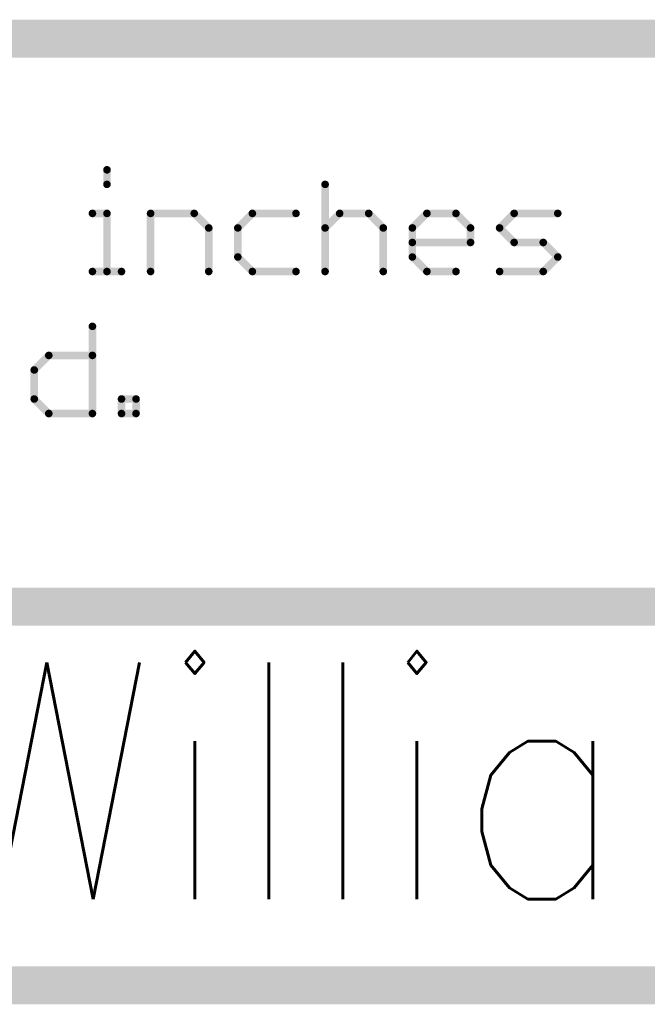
# Model space of a CAD drawing. Header units: millimetres. Extents: x -1.5 to 11.1, y -3 to 5.
# Tile 305 of 323: x 5.419 to 5.75, y -3.01 to -2.49. Entities that reach past the tile are written whole.
import ezdxf

# ---------------------------------------------------------------- set-up
doc = ezdxf.new("R2010")
doc.units = ezdxf.units.MM
doc.header["$MEASUREMENT"] = 0
doc.layers.add('Document', color=7, linetype='Continuous', true_color=0x7f7f00)
doc.styles.add('textstyle19', font='standard')

# ---------------------------------------------------------------- blocks, each defined once
blk = doc.blocks.new('PCB_F___30T_20G_16D_4003_1')
at = {"layer": 'Document'}
for points in [[(4.6, -2.5, 0.02, 0.02, 0), (6.4, -2.5, 0.02, 0.02, 0)], [(5.464667, -2.576961, 0.004, 0.004, 0), (5.464667, -2.569288, 0.004, 0.004, 0)], [(5.463667, -2.569288, 0.002, 0.002, -1), (5.465667, -2.569288, 0.002, 0.002, 0)], [(5.465667, -2.576961, 0.002, 0.002, -1), (5.463667, -2.576961, 0.002, 0.002, 0)], [(5.579765, -2.623, 0.004, 0.004, 0), (5.579765, -2.576961, 0.004, 0.004, 0)], [(5.578765, -2.576961, 0.002, 0.002, -1), (5.580765, -2.576961, 0.002, 0.002, 0)], [(5.456994, -2.592307, 0.004, 0.004, 0), (5.464667, -2.592307, 0.004, 0.004, 0)], [(5.456994, -2.593307, 0.002, 0.002, -1), (5.456994, -2.591307, 0.002, 0.002, 0)], [(5.464667, -2.623, 0.004, 0.004, 0), (5.464667, -2.592307, 0.004, 0.004, 0)], [(5.463667, -2.592307, 0.002, 0.002, -1), (5.465667, -2.592307, 0.002, 0.002, 0)], [(5.464667, -2.591307, 0.002, 0.002, -1), (5.464667, -2.593307, 0.002, 0.002, 0)], [(5.487687, -2.592307, 0.004, 0.004, 0), (5.510706, -2.592307, 0.004, 0.004, 0)], [(5.487687, -2.623, 0.004, 0.004, 0), (5.487687, -2.592307, 0.004, 0.004, 0)], [(5.486687, -2.592307, 0.002, 0.002, -1), (5.488687, -2.592307, 0.002, 0.002, 0)], [(5.487687, -2.593307, 0.002, 0.002, -1), (5.487687, -2.591307, 0.002, 0.002, 0)], [(5.510706, -2.592307, 0.004, 0.004, 0), (5.518379, -2.59998, 0.004, 0.004, 0)], [(5.509999, -2.593014, 0.002, 0.002, -1), (5.511413, -2.5916, 0.002, 0.002, 0)], [(5.510706, -2.591307, 0.002, 0.002, -1), (5.510706, -2.593307, 0.002, 0.002, 0)], [(5.533726, -2.59998, 0.004, 0.004, 0), (5.541399, -2.592307, 0.004, 0.004, 0)], [(5.541399, -2.592307, 0.004, 0.004, 0), (5.564419, -2.592307, 0.004, 0.004, 0)], [(5.541399, -2.593307, 0.002, 0.002, -1), (5.541399, -2.591307, 0.002, 0.002, 0)], [(5.540692, -2.5916, 0.002, 0.002, -1), (5.542106, -2.593014, 0.002, 0.002, 0)], [(5.564419, -2.591307, 0.002, 0.002, -1), (5.564419, -2.593307, 0.002, 0.002, 0)], [(5.579765, -2.59998, 0.004, 0.004, 0), (5.587438, -2.592307, 0.004, 0.004, 0)], [(5.587438, -2.592307, 0.004, 0.004, 0), (5.602785, -2.592307, 0.004, 0.004, 0)], [(5.587438, -2.593307, 0.002, 0.002, -1), (5.587438, -2.591307, 0.002, 0.002, 0)], [(5.586731, -2.5916, 0.002, 0.002, -1), (5.588145, -2.593014, 0.002, 0.002, 0)], [(5.602785, -2.592307, 0.004, 0.004, 0), (5.610458, -2.59998, 0.004, 0.004, 0)], [(5.602078, -2.593014, 0.002, 0.002, -1), (5.603492, -2.5916, 0.002, 0.002, 0)], [(5.602785, -2.591307, 0.002, 0.002, -1), (5.602785, -2.593307, 0.002, 0.002, 0)], [(5.625804, -2.59998, 0.004, 0.004, 0), (5.633477, -2.592307, 0.004, 0.004, 0)], [(5.633477, -2.592307, 0.004, 0.004, 0), (5.648824, -2.592307, 0.004, 0.004, 0)], [(5.633477, -2.593307, 0.002, 0.002, -1), (5.633477, -2.591307, 0.002, 0.002, 0)], [(5.63277, -2.5916, 0.002, 0.002, -1), (5.634185, -2.593014, 0.002, 0.002, 0)], [(5.648824, -2.592307, 0.004, 0.004, 0), (5.656497, -2.59998, 0.004, 0.004, 0)], [(5.648117, -2.593014, 0.002, 0.002, -1), (5.649531, -2.5916, 0.002, 0.002, 0)], [(5.648824, -2.591307, 0.002, 0.002, -1), (5.648824, -2.593307, 0.002, 0.002, 0)], [(5.671844, -2.59998, 0.004, 0.004, 0), (5.679517, -2.592307, 0.004, 0.004, 0)], [(5.679517, -2.592307, 0.004, 0.004, 0), (5.702536, -2.592307, 0.004, 0.004, 0)], [(5.679517, -2.593307, 0.002, 0.002, -1), (5.679517, -2.591307, 0.002, 0.002, 0)], [(5.67881, -2.5916, 0.002, 0.002, -1), (5.680224, -2.593014, 0.002, 0.002, 0)], [(5.702536, -2.591307, 0.002, 0.002, -1), (5.702536, -2.593307, 0.002, 0.002, 0)], [(5.518379, -2.623, 0.004, 0.004, 0), (5.518379, -2.59998, 0.004, 0.004, 0)], [(5.517379, -2.59998, 0.002, 0.002, -1), (5.519379, -2.59998, 0.002, 0.002, 0)], [(5.519087, -2.599273, 0.002, 0.002, -1), (5.517672, -2.600688, 0.002, 0.002, 0)], [(5.533726, -2.615327, 0.004, 0.004, 0), (5.533726, -2.59998, 0.004, 0.004, 0)], [(5.532726, -2.59998, 0.002, 0.002, -1), (5.534726, -2.59998, 0.002, 0.002, 0)], [(5.534433, -2.600688, 0.002, 0.002, -1), (5.533019, -2.599273, 0.002, 0.002, 0)], [(5.580472, -2.600688, 0.002, 0.002, -1), (5.579058, -2.599273, 0.002, 0.002, 0)], [(5.610458, -2.623, 0.004, 0.004, 0), (5.610458, -2.59998, 0.004, 0.004, 0)], [(5.609458, -2.59998, 0.002, 0.002, -1), (5.611458, -2.59998, 0.002, 0.002, 0)], [(5.611165, -2.599273, 0.002, 0.002, -1), (5.609751, -2.600688, 0.002, 0.002, 0)], [(5.625804, -2.615327, 0.004, 0.004, 0), (5.625804, -2.59998, 0.004, 0.004, 0)], [(5.624804, -2.59998, 0.002, 0.002, -1), (5.626804, -2.59998, 0.002, 0.002, 0)], [(5.626511, -2.600688, 0.002, 0.002, -1), (5.625097, -2.599273, 0.002, 0.002, 0)], [(5.656497, -2.607654, 0.004, 0.004, 0), (5.656497, -2.59998, 0.004, 0.004, 0)], [(5.655497, -2.59998, 0.002, 0.002, -1), (5.657497, -2.59998, 0.002, 0.002, 0)], [(5.657204, -2.599273, 0.002, 0.002, -1), (5.65579, -2.600688, 0.002, 0.002, 0)], [(5.671844, -2.59998, 0.004, 0.004, 0), (5.679517, -2.607654, 0.004, 0.004, 0)], [(5.671137, -2.600688, 0.002, 0.002, -1), (5.672551, -2.599273, 0.002, 0.002, 0)], [(5.672551, -2.600688, 0.002, 0.002, -1), (5.671137, -2.599273, 0.002, 0.002, 0)], [(5.625804, -2.607654, 0.004, 0.004, 0), (5.656497, -2.607654, 0.004, 0.004, 0)], [(5.625804, -2.608654, 0.002, 0.002, -1), (5.625804, -2.606654, 0.002, 0.002, 0)], [(5.657497, -2.607654, 0.002, 0.002, -1), (5.655497, -2.607654, 0.002, 0.002, 0)], [(5.656497, -2.606654, 0.002, 0.002, -1), (5.656497, -2.608654, 0.002, 0.002, 0)], [(5.679517, -2.607654, 0.004, 0.004, 0), (5.694863, -2.607654, 0.004, 0.004, 0)], [(5.679517, -2.608654, 0.002, 0.002, -1), (5.679517, -2.606654, 0.002, 0.002, 0)], [(5.680224, -2.606947, 0.002, 0.002, -1), (5.67881, -2.608361, 0.002, 0.002, 0)], [(5.694863, -2.607654, 0.004, 0.004, 0), (5.702536, -2.615327, 0.004, 0.004, 0)], [(5.694156, -2.608361, 0.002, 0.002, -1), (5.69557, -2.606947, 0.002, 0.002, 0)], [(5.694863, -2.606654, 0.002, 0.002, -1), (5.694863, -2.608654, 0.002, 0.002, 0)], [(5.533726, -2.615327, 0.004, 0.004, 0), (5.541399, -2.623, 0.004, 0.004, 0)], [(5.533019, -2.616034, 0.002, 0.002, -1), (5.534433, -2.61462, 0.002, 0.002, 0)], [(5.534726, -2.615327, 0.002, 0.002, -1), (5.532726, -2.615327, 0.002, 0.002, 0)], [(5.625804, -2.615327, 0.004, 0.004, 0), (5.633477, -2.623, 0.004, 0.004, 0)], [(5.625097, -2.616034, 0.002, 0.002, -1), (5.626511, -2.61462, 0.002, 0.002, 0)], [(5.626804, -2.615327, 0.002, 0.002, -1), (5.624804, -2.615327, 0.002, 0.002, 0)], [(5.694863, -2.623, 0.004, 0.004, 0), (5.702536, -2.615327, 0.004, 0.004, 0)], [(5.701829, -2.61462, 0.002, 0.002, -1), (5.703244, -2.616034, 0.002, 0.002, 0)], [(5.703244, -2.61462, 0.002, 0.002, -1), (5.701829, -2.616034, 0.002, 0.002, 0)], [(5.456994, -2.623, 0.004, 0.004, 0), (5.47234, -2.623, 0.004, 0.004, 0)], [(5.456994, -2.624, 0.002, 0.002, -1), (5.456994, -2.622, 0.002, 0.002, 0)], [(5.465667, -2.623, 0.002, 0.002, -1), (5.463667, -2.623, 0.002, 0.002, 0)], [(5.47234, -2.622, 0.002, 0.002, -1), (5.47234, -2.624, 0.002, 0.002, 0)], [(5.488687, -2.623, 0.002, 0.002, -1), (5.486687, -2.623, 0.002, 0.002, 0)], [(5.519379, -2.623, 0.002, 0.002, -1), (5.517379, -2.623, 0.002, 0.002, 0)], [(5.541399, -2.623, 0.004, 0.004, 0), (5.564419, -2.623, 0.004, 0.004, 0)], [(5.541399, -2.624, 0.002, 0.002, -1), (5.541399, -2.622, 0.002, 0.002, 0)], [(5.542106, -2.622293, 0.002, 0.002, -1), (5.540692, -2.623707, 0.002, 0.002, 0)], [(5.564419, -2.622, 0.002, 0.002, -1), (5.564419, -2.624, 0.002, 0.002, 0)], [(5.580765, -2.623, 0.002, 0.002, -1), (5.578765, -2.623, 0.002, 0.002, 0)], [(5.611458, -2.623, 0.002, 0.002, -1), (5.609458, -2.623, 0.002, 0.002, 0)], [(5.633477, -2.623, 0.004, 0.004, 0), (5.648824, -2.623, 0.004, 0.004, 0)], [(5.633477, -2.624, 0.002, 0.002, -1), (5.633477, -2.622, 0.002, 0.002, 0)], [(5.634185, -2.622293, 0.002, 0.002, -1), (5.63277, -2.623707, 0.002, 0.002, 0)], [(5.648824, -2.622, 0.002, 0.002, -1), (5.648824, -2.624, 0.002, 0.002, 0)], [(5.671844, -2.623, 0.004, 0.004, 0), (5.694863, -2.623, 0.004, 0.004, 0)], [(5.671844, -2.624, 0.002, 0.002, -1), (5.671844, -2.622, 0.002, 0.002, 0)], [(5.69557, -2.623707, 0.002, 0.002, -1), (5.694156, -2.622293, 0.002, 0.002, 0)], [(5.694863, -2.622, 0.002, 0.002, -1), (5.694863, -2.624, 0.002, 0.002, 0)], [(5.456994, -2.698, 0.004, 0.004, 0), (5.456994, -2.651961, 0.004, 0.004, 0)], [(5.455994, -2.651961, 0.002, 0.002, -1), (5.457994, -2.651961, 0.002, 0.002, 0)], [(5.426301, -2.67498, 0.004, 0.004, 0), (5.433974, -2.667307, 0.004, 0.004, 0)], [(5.433974, -2.667307, 0.004, 0.004, 0), (5.456994, -2.667307, 0.004, 0.004, 0)], [(5.433974, -2.668307, 0.002, 0.002, -1), (5.433974, -2.666307, 0.002, 0.002, 0)], [(5.433267, -2.6666, 0.002, 0.002, -1), (5.434681, -2.668014, 0.002, 0.002, 0)], [(5.456994, -2.666307, 0.002, 0.002, -1), (5.456994, -2.668307, 0.002, 0.002, 0)], [(5.426301, -2.690327, 0.004, 0.004, 0), (5.426301, -2.67498, 0.004, 0.004, 0)], [(5.425301, -2.67498, 0.002, 0.002, -1), (5.427301, -2.67498, 0.002, 0.002, 0)], [(5.427008, -2.675688, 0.002, 0.002, -1), (5.425594, -2.674273, 0.002, 0.002, 0)], [(5.426301, -2.690327, 0.004, 0.004, 0), (5.433974, -2.698, 0.004, 0.004, 0)], [(5.425594, -2.691034, 0.002, 0.002, -1), (5.427008, -2.68962, 0.002, 0.002, 0)], [(5.47234, -2.698, 0.004, 0.004, 0), (5.47234, -2.690327, 0.004, 0.004, 0)], [(5.47234, -2.690327, 0.004, 0.004, 0), (5.480013, -2.690327, 0.004, 0.004, 0)], [(5.47134, -2.690327, 0.002, 0.002, -1), (5.47334, -2.690327, 0.002, 0.002, 0)], [(5.47234, -2.691327, 0.002, 0.002, -1), (5.47234, -2.689327, 0.002, 0.002, 0)], [(5.480013, -2.698, 0.004, 0.004, 0), (5.480013, -2.690327, 0.004, 0.004, 0)], [(5.479013, -2.690327, 0.002, 0.002, -1), (5.481013, -2.690327, 0.002, 0.002, 0)], [(5.480013, -2.689327, 0.002, 0.002, -1), (5.480013, -2.691327, 0.002, 0.002, 0)], [(5.427301, -2.690327, 0.002, 0.002, -1), (5.425301, -2.690327, 0.002, 0.002, 0)], [(5.433974, -2.698, 0.004, 0.004, 0), (5.456994, -2.698, 0.004, 0.004, 0)], [(5.433974, -2.699, 0.002, 0.002, -1), (5.433974, -2.697, 0.002, 0.002, 0)], [(5.434681, -2.697293, 0.002, 0.002, -1), (5.433267, -2.698707, 0.002, 0.002, 0)], [(5.457994, -2.698, 0.002, 0.002, -1), (5.455994, -2.698, 0.002, 0.002, 0)], [(5.456994, -2.697, 0.002, 0.002, -1), (5.456994, -2.699, 0.002, 0.002, 0)], [(5.47234, -2.698, 0.004, 0.004, 0), (5.480013, -2.698, 0.004, 0.004, 0)], [(5.47234, -2.699, 0.002, 0.002, -1), (5.47234, -2.697, 0.002, 0.002, 0)], [(5.47334, -2.698, 0.002, 0.002, -1), (5.47134, -2.698, 0.002, 0.002, 0)], [(5.481013, -2.698, 0.002, 0.002, -1), (5.479013, -2.698, 0.002, 0.002, 0)], [(5.480013, -2.697, 0.002, 0.002, -1), (5.480013, -2.699, 0.002, 0.002, 0)], [(4.62, -2.8, 0.02, 0.02, 0), (6.4, -2.8, 0.02, 0.02, 0)], [(4.6, -3, 0.02, 0.02, 0), (6.4, -3, 0.02, 0.02, 0)]]:
    blk.add_lwpolyline(points, format="xyseb", dxfattribs=at)
for points in [[(5.463667, -2.569288, 0.002, 0.002, 1), (5.465667, -2.569288, 0.002, 0.002, 1)], [(5.463167, -2.569288, 0.001, 0.001, 1), (5.464167, -2.569288, 0.001, 0.001, 1)], [(5.465167, -2.569288, 0.001, 0.001, 1), (5.466167, -2.569288, 0.001, 0.001, 1)], [(5.463667, -2.576961, 0.002, 0.002, 1), (5.465667, -2.576961, 0.002, 0.002, 1)], [(5.463167, -2.576961, 0.001, 0.001, 1), (5.464167, -2.576961, 0.001, 0.001, 1)], [(5.465167, -2.576961, 0.001, 0.001, 1), (5.466167, -2.576961, 0.001, 0.001, 1)], [(5.578765, -2.576961, 0.002, 0.002, 1), (5.580765, -2.576961, 0.002, 0.002, 1)], [(5.578265, -2.576961, 0.001, 0.001, 1), (5.579265, -2.576961, 0.001, 0.001, 1)], [(5.580265, -2.576961, 0.001, 0.001, 1), (5.581265, -2.576961, 0.001, 0.001, 1)], [(5.455994, -2.592307, 0.002, 0.002, 1), (5.457994, -2.592307, 0.002, 0.002, 1)], [(5.456494, -2.591307, 0.001, 0.001, 1), (5.457494, -2.591307, 0.001, 0.001, 1)], [(5.456494, -2.593307, 0.001, 0.001, 1), (5.457494, -2.593307, 0.001, 0.001, 1)], [(5.463667, -2.592307, 0.002, 0.002, 1), (5.465667, -2.592307, 0.002, 0.002, 1)], [(5.463667, -2.592307, 0.002, 0.002, 1), (5.465667, -2.592307, 0.002, 0.002, 1)], [(5.463167, -2.592307, 0.001, 0.001, 1), (5.464167, -2.592307, 0.001, 0.001, 1)], [(5.464167, -2.591307, 0.001, 0.001, 1), (5.465167, -2.591307, 0.001, 0.001, 1)], [(5.464167, -2.593307, 0.001, 0.001, 1), (5.465167, -2.593307, 0.001, 0.001, 1)], [(5.465167, -2.592307, 0.001, 0.001, 1), (5.466167, -2.592307, 0.001, 0.001, 1)], [(5.486687, -2.592307, 0.002, 0.002, 1), (5.488687, -2.592307, 0.002, 0.002, 1)], [(5.486687, -2.592307, 0.002, 0.002, 1), (5.488687, -2.592307, 0.002, 0.002, 1)], [(5.486187, -2.592307, 0.001, 0.001, 1), (5.487187, -2.592307, 0.001, 0.001, 1)], [(5.487187, -2.591307, 0.001, 0.001, 1), (5.488187, -2.591307, 0.001, 0.001, 1)], [(5.487187, -2.593307, 0.001, 0.001, 1), (5.488187, -2.593307, 0.001, 0.001, 1)], [(5.488187, -2.592307, 0.001, 0.001, 1), (5.489187, -2.592307, 0.001, 0.001, 1)], [(5.509706, -2.592307, 0.002, 0.002, 1), (5.511706, -2.592307, 0.002, 0.002, 1)], [(5.509706, -2.592307, 0.002, 0.002, 1), (5.511706, -2.592307, 0.002, 0.002, 1)], [(5.509499, -2.593014, 0.001, 0.001, 1), (5.510499, -2.593014, 0.001, 0.001, 1)], [(5.510206, -2.591307, 0.001, 0.001, 1), (5.511206, -2.591307, 0.001, 0.001, 1)], [(5.510206, -2.593307, 0.001, 0.001, 1), (5.511206, -2.593307, 0.001, 0.001, 1)], [(5.510913, -2.5916, 0.001, 0.001, 1), (5.511913, -2.5916, 0.001, 0.001, 1)], [(5.540399, -2.592307, 0.002, 0.002, 1), (5.542399, -2.592307, 0.002, 0.002, 1)], [(5.540399, -2.592307, 0.002, 0.002, 1), (5.542399, -2.592307, 0.002, 0.002, 1)], [(5.540192, -2.5916, 0.001, 0.001, 1), (5.541192, -2.5916, 0.001, 0.001, 1)], [(5.540899, -2.591307, 0.001, 0.001, 1), (5.541899, -2.591307, 0.001, 0.001, 1)], [(5.540899, -2.593307, 0.001, 0.001, 1), (5.541899, -2.593307, 0.001, 0.001, 1)], [(5.541606, -2.593014, 0.001, 0.001, 1), (5.542606, -2.593014, 0.001, 0.001, 1)], [(5.563419, -2.592307, 0.002, 0.002, 1), (5.565419, -2.592307, 0.002, 0.002, 1)], [(5.563919, -2.591307, 0.001, 0.001, 1), (5.564919, -2.591307, 0.001, 0.001, 1)], [(5.563919, -2.593307, 0.001, 0.001, 1), (5.564919, -2.593307, 0.001, 0.001, 1)], [(5.586438, -2.592307, 0.002, 0.002, 1), (5.588438, -2.592307, 0.002, 0.002, 1)], [(5.586438, -2.592307, 0.002, 0.002, 1), (5.588438, -2.592307, 0.002, 0.002, 1)], [(5.586231, -2.5916, 0.001, 0.001, 1), (5.587231, -2.5916, 0.001, 0.001, 1)], [(5.586938, -2.591307, 0.001, 0.001, 1), (5.587938, -2.591307, 0.001, 0.001, 1)], [(5.586938, -2.593307, 0.001, 0.001, 1), (5.587938, -2.593307, 0.001, 0.001, 1)], [(5.587645, -2.593014, 0.001, 0.001, 1), (5.588645, -2.593014, 0.001, 0.001, 1)], [(5.601785, -2.592307, 0.002, 0.002, 1), (5.603785, -2.592307, 0.002, 0.002, 1)], [(5.601785, -2.592307, 0.002, 0.002, 1), (5.603785, -2.592307, 0.002, 0.002, 1)], [(5.601578, -2.593014, 0.001, 0.001, 1), (5.602578, -2.593014, 0.001, 0.001, 1)], [(5.602285, -2.591307, 0.001, 0.001, 1), (5.603285, -2.591307, 0.001, 0.001, 1)], [(5.602285, -2.593307, 0.001, 0.001, 1), (5.603285, -2.593307, 0.001, 0.001, 1)], [(5.602992, -2.5916, 0.001, 0.001, 1), (5.603992, -2.5916, 0.001, 0.001, 1)], [(5.632477, -2.592307, 0.002, 0.002, 1), (5.634477, -2.592307, 0.002, 0.002, 1)], [(5.632477, -2.592307, 0.002, 0.002, 1), (5.634477, -2.592307, 0.002, 0.002, 1)], [(5.63227, -2.5916, 0.001, 0.001, 1), (5.63327, -2.5916, 0.001, 0.001, 1)], [(5.632977, -2.591307, 0.001, 0.001, 1), (5.633977, -2.591307, 0.001, 0.001, 1)], [(5.632977, -2.593307, 0.001, 0.001, 1), (5.633977, -2.593307, 0.001, 0.001, 1)], [(5.633685, -2.593014, 0.001, 0.001, 1), (5.634685, -2.593014, 0.001, 0.001, 1)], [(5.647824, -2.592307, 0.002, 0.002, 1), (5.649824, -2.592307, 0.002, 0.002, 1)], [(5.647824, -2.592307, 0.002, 0.002, 1), (5.649824, -2.592307, 0.002, 0.002, 1)], [(5.647617, -2.593014, 0.001, 0.001, 1), (5.648617, -2.593014, 0.001, 0.001, 1)], [(5.648324, -2.591307, 0.001, 0.001, 1), (5.649324, -2.591307, 0.001, 0.001, 1)], [(5.648324, -2.593307, 0.001, 0.001, 1), (5.649324, -2.593307, 0.001, 0.001, 1)], [(5.649031, -2.5916, 0.001, 0.001, 1), (5.650031, -2.5916, 0.001, 0.001, 1)], [(5.678517, -2.592307, 0.002, 0.002, 1), (5.680517, -2.592307, 0.002, 0.002, 1)], [(5.678517, -2.592307, 0.002, 0.002, 1), (5.680517, -2.592307, 0.002, 0.002, 1)], [(5.67831, -2.5916, 0.001, 0.001, 1), (5.67931, -2.5916, 0.001, 0.001, 1)], [(5.679017, -2.591307, 0.001, 0.001, 1), (5.680017, -2.591307, 0.001, 0.001, 1)], [(5.679017, -2.593307, 0.001, 0.001, 1), (5.680017, -2.593307, 0.001, 0.001, 1)], [(5.679724, -2.593014, 0.001, 0.001, 1), (5.680724, -2.593014, 0.001, 0.001, 1)], [(5.701536, -2.592307, 0.002, 0.002, 1), (5.703536, -2.592307, 0.002, 0.002, 1)], [(5.702036, -2.591307, 0.001, 0.001, 1), (5.703036, -2.591307, 0.001, 0.001, 1)], [(5.702036, -2.593307, 0.001, 0.001, 1), (5.703036, -2.593307, 0.001, 0.001, 1)], [(5.517379, -2.59998, 0.002, 0.002, 1), (5.519379, -2.59998, 0.002, 0.002, 1)], [(5.517379, -2.59998, 0.002, 0.002, 1), (5.519379, -2.59998, 0.002, 0.002, 1)], [(5.516879, -2.59998, 0.001, 0.001, 1), (5.517879, -2.59998, 0.001, 0.001, 1)], [(5.517172, -2.600688, 0.001, 0.001, 1), (5.518172, -2.600688, 0.001, 0.001, 1)], [(5.518587, -2.599273, 0.001, 0.001, 1), (5.519587, -2.599273, 0.001, 0.001, 1)], [(5.518879, -2.59998, 0.001, 0.001, 1), (5.519879, -2.59998, 0.001, 0.001, 1)], [(5.532726, -2.59998, 0.002, 0.002, 1), (5.534726, -2.59998, 0.002, 0.002, 1)], [(5.532726, -2.59998, 0.002, 0.002, 1), (5.534726, -2.59998, 0.002, 0.002, 1)], [(5.532226, -2.59998, 0.001, 0.001, 1), (5.533226, -2.59998, 0.001, 0.001, 1)], [(5.532519, -2.599273, 0.001, 0.001, 1), (5.533519, -2.599273, 0.001, 0.001, 1)], [(5.533933, -2.600688, 0.001, 0.001, 1), (5.534933, -2.600688, 0.001, 0.001, 1)], [(5.534226, -2.59998, 0.001, 0.001, 1), (5.535226, -2.59998, 0.001, 0.001, 1)], [(5.578765, -2.59998, 0.002, 0.002, 1), (5.580765, -2.59998, 0.002, 0.002, 1)], [(5.578558, -2.599273, 0.001, 0.001, 1), (5.579558, -2.599273, 0.001, 0.001, 1)], [(5.579972, -2.600688, 0.001, 0.001, 1), (5.580972, -2.600688, 0.001, 0.001, 1)], [(5.609458, -2.59998, 0.002, 0.002, 1), (5.611458, -2.59998, 0.002, 0.002, 1)], [(5.609458, -2.59998, 0.002, 0.002, 1), (5.611458, -2.59998, 0.002, 0.002, 1)], [(5.608958, -2.59998, 0.001, 0.001, 1), (5.609958, -2.59998, 0.001, 0.001, 1)], [(5.609251, -2.600688, 0.001, 0.001, 1), (5.610251, -2.600688, 0.001, 0.001, 1)], [(5.610665, -2.599273, 0.001, 0.001, 1), (5.611665, -2.599273, 0.001, 0.001, 1)], [(5.610958, -2.59998, 0.001, 0.001, 1), (5.611958, -2.59998, 0.001, 0.001, 1)], [(5.624804, -2.59998, 0.002, 0.002, 1), (5.626804, -2.59998, 0.002, 0.002, 1)], [(5.624804, -2.59998, 0.002, 0.002, 1), (5.626804, -2.59998, 0.002, 0.002, 1)], [(5.624304, -2.59998, 0.001, 0.001, 1), (5.625304, -2.59998, 0.001, 0.001, 1)], [(5.624597, -2.599273, 0.001, 0.001, 1), (5.625597, -2.599273, 0.001, 0.001, 1)], [(5.626011, -2.600688, 0.001, 0.001, 1), (5.627011, -2.600688, 0.001, 0.001, 1)], [(5.626304, -2.59998, 0.001, 0.001, 1), (5.627304, -2.59998, 0.001, 0.001, 1)], [(5.655497, -2.59998, 0.002, 0.002, 1), (5.657497, -2.59998, 0.002, 0.002, 1)], [(5.655497, -2.59998, 0.002, 0.002, 1), (5.657497, -2.59998, 0.002, 0.002, 1)], [(5.654997, -2.59998, 0.001, 0.001, 1), (5.655997, -2.59998, 0.001, 0.001, 1)], [(5.65529, -2.600688, 0.001, 0.001, 1), (5.65629, -2.600688, 0.001, 0.001, 1)], [(5.656704, -2.599273, 0.001, 0.001, 1), (5.657704, -2.599273, 0.001, 0.001, 1)], [(5.656997, -2.59998, 0.001, 0.001, 1), (5.657997, -2.59998, 0.001, 0.001, 1)], [(5.670844, -2.59998, 0.002, 0.002, 1), (5.672844, -2.59998, 0.002, 0.002, 1)], [(5.670844, -2.59998, 0.002, 0.002, 1), (5.672844, -2.59998, 0.002, 0.002, 1)], [(5.670637, -2.599273, 0.001, 0.001, 1), (5.671637, -2.599273, 0.001, 0.001, 1)], [(5.670637, -2.600688, 0.001, 0.001, 1), (5.671637, -2.600688, 0.001, 0.001, 1)], [(5.672051, -2.599273, 0.001, 0.001, 1), (5.673051, -2.599273, 0.001, 0.001, 1)], [(5.672051, -2.600688, 0.001, 0.001, 1), (5.673051, -2.600688, 0.001, 0.001, 1)], [(5.624804, -2.607654, 0.002, 0.002, 1), (5.626804, -2.607654, 0.002, 0.002, 1)], [(5.625304, -2.606654, 0.001, 0.001, 1), (5.626304, -2.606654, 0.001, 0.001, 1)], [(5.625304, -2.608654, 0.001, 0.001, 1), (5.626304, -2.608654, 0.001, 0.001, 1)], [(5.655497, -2.607654, 0.002, 0.002, 1), (5.657497, -2.607654, 0.002, 0.002, 1)], [(5.655497, -2.607654, 0.002, 0.002, 1), (5.657497, -2.607654, 0.002, 0.002, 1)], [(5.654997, -2.607654, 0.001, 0.001, 1), (5.655997, -2.607654, 0.001, 0.001, 1)], [(5.655997, -2.606654, 0.001, 0.001, 1), (5.656997, -2.606654, 0.001, 0.001, 1)], [(5.655997, -2.608654, 0.001, 0.001, 1), (5.656997, -2.608654, 0.001, 0.001, 1)], [(5.656997, -2.607654, 0.001, 0.001, 1), (5.657997, -2.607654, 0.001, 0.001, 1)], [(5.678517, -2.607654, 0.002, 0.002, 1), (5.680517, -2.607654, 0.002, 0.002, 1)], [(5.678517, -2.607654, 0.002, 0.002, 1), (5.680517, -2.607654, 0.002, 0.002, 1)], [(5.67831, -2.608361, 0.001, 0.001, 1), (5.67931, -2.608361, 0.001, 0.001, 1)], [(5.679017, -2.606654, 0.001, 0.001, 1), (5.680017, -2.606654, 0.001, 0.001, 1)], [(5.679017, -2.608654, 0.001, 0.001, 1), (5.680017, -2.608654, 0.001, 0.001, 1)], [(5.679724, -2.606947, 0.001, 0.001, 1), (5.680724, -2.606947, 0.001, 0.001, 1)], [(5.693863, -2.607654, 0.002, 0.002, 1), (5.695863, -2.607654, 0.002, 0.002, 1)], [(5.693863, -2.607654, 0.002, 0.002, 1), (5.695863, -2.607654, 0.002, 0.002, 1)], [(5.693656, -2.608361, 0.001, 0.001, 1), (5.694656, -2.608361, 0.001, 0.001, 1)], [(5.694363, -2.606654, 0.001, 0.001, 1), (5.695363, -2.606654, 0.001, 0.001, 1)], [(5.694363, -2.608654, 0.001, 0.001, 1), (5.695363, -2.608654, 0.001, 0.001, 1)], [(5.69507, -2.606947, 0.001, 0.001, 1), (5.69607, -2.606947, 0.001, 0.001, 1)], [(5.532726, -2.615327, 0.002, 0.002, 1), (5.534726, -2.615327, 0.002, 0.002, 1)], [(5.532726, -2.615327, 0.002, 0.002, 1), (5.534726, -2.615327, 0.002, 0.002, 1)], [(5.532226, -2.615327, 0.001, 0.001, 1), (5.533226, -2.615327, 0.001, 0.001, 1)], [(5.532519, -2.616034, 0.001, 0.001, 1), (5.533519, -2.616034, 0.001, 0.001, 1)], [(5.533933, -2.61462, 0.001, 0.001, 1), (5.534933, -2.61462, 0.001, 0.001, 1)], [(5.534226, -2.615327, 0.001, 0.001, 1), (5.535226, -2.615327, 0.001, 0.001, 1)], [(5.624804, -2.615327, 0.002, 0.002, 1), (5.626804, -2.615327, 0.002, 0.002, 1)], [(5.624804, -2.615327, 0.002, 0.002, 1), (5.626804, -2.615327, 0.002, 0.002, 1)], [(5.624304, -2.615327, 0.001, 0.001, 1), (5.625304, -2.615327, 0.001, 0.001, 1)], [(5.624597, -2.616034, 0.001, 0.001, 1), (5.625597, -2.616034, 0.001, 0.001, 1)], [(5.626011, -2.61462, 0.001, 0.001, 1), (5.627011, -2.61462, 0.001, 0.001, 1)], [(5.626304, -2.615327, 0.001, 0.001, 1), (5.627304, -2.615327, 0.001, 0.001, 1)], [(5.701536, -2.615327, 0.002, 0.002, 1), (5.703536, -2.615327, 0.002, 0.002, 1)], [(5.701536, -2.615327, 0.002, 0.002, 1), (5.703536, -2.615327, 0.002, 0.002, 1)], [(5.701329, -2.61462, 0.001, 0.001, 1), (5.702329, -2.61462, 0.001, 0.001, 1)], [(5.701329, -2.616034, 0.001, 0.001, 1), (5.702329, -2.616034, 0.001, 0.001, 1)], [(5.702744, -2.61462, 0.001, 0.001, 1), (5.703744, -2.61462, 0.001, 0.001, 1)], [(5.702744, -2.616034, 0.001, 0.001, 1), (5.703744, -2.616034, 0.001, 0.001, 1)], [(5.455994, -2.623, 0.002, 0.002, 1), (5.457994, -2.623, 0.002, 0.002, 1)], [(5.456494, -2.622, 0.001, 0.001, 1), (5.457494, -2.622, 0.001, 0.001, 1)], [(5.456494, -2.624, 0.001, 0.001, 1), (5.457494, -2.624, 0.001, 0.001, 1)], [(5.463667, -2.623, 0.002, 0.002, 1), (5.465667, -2.623, 0.002, 0.002, 1)], [(5.463167, -2.623, 0.001, 0.001, 1), (5.464167, -2.623, 0.001, 0.001, 1)], [(5.465167, -2.623, 0.001, 0.001, 1), (5.466167, -2.623, 0.001, 0.001, 1)], [(5.47134, -2.623, 0.002, 0.002, 1), (5.47334, -2.623, 0.002, 0.002, 1)], [(5.47184, -2.622, 0.001, 0.001, 1), (5.47284, -2.622, 0.001, 0.001, 1)], [(5.47184, -2.624, 0.001, 0.001, 1), (5.47284, -2.624, 0.001, 0.001, 1)], [(5.486687, -2.623, 0.002, 0.002, 1), (5.488687, -2.623, 0.002, 0.002, 1)], [(5.486187, -2.623, 0.001, 0.001, 1), (5.487187, -2.623, 0.001, 0.001, 1)], [(5.488187, -2.623, 0.001, 0.001, 1), (5.489187, -2.623, 0.001, 0.001, 1)], [(5.517379, -2.623, 0.002, 0.002, 1), (5.519379, -2.623, 0.002, 0.002, 1)], [(5.516879, -2.623, 0.001, 0.001, 1), (5.517879, -2.623, 0.001, 0.001, 1)], [(5.518879, -2.623, 0.001, 0.001, 1), (5.519879, -2.623, 0.001, 0.001, 1)], [(5.540399, -2.623, 0.002, 0.002, 1), (5.542399, -2.623, 0.002, 0.002, 1)], [(5.540399, -2.623, 0.002, 0.002, 1), (5.542399, -2.623, 0.002, 0.002, 1)], [(5.540192, -2.623707, 0.001, 0.001, 1), (5.541192, -2.623707, 0.001, 0.001, 1)], [(5.540899, -2.622, 0.001, 0.001, 1), (5.541899, -2.622, 0.001, 0.001, 1)], [(5.540899, -2.624, 0.001, 0.001, 1), (5.541899, -2.624, 0.001, 0.001, 1)], [(5.541606, -2.622293, 0.001, 0.001, 1), (5.542606, -2.622293, 0.001, 0.001, 1)], [(5.563419, -2.623, 0.002, 0.002, 1), (5.565419, -2.623, 0.002, 0.002, 1)], [(5.563919, -2.622, 0.001, 0.001, 1), (5.564919, -2.622, 0.001, 0.001, 1)], [(5.563919, -2.624, 0.001, 0.001, 1), (5.564919, -2.624, 0.001, 0.001, 1)], [(5.578765, -2.623, 0.002, 0.002, 1), (5.580765, -2.623, 0.002, 0.002, 1)], [(5.578265, -2.623, 0.001, 0.001, 1), (5.579265, -2.623, 0.001, 0.001, 1)], [(5.580265, -2.623, 0.001, 0.001, 1), (5.581265, -2.623, 0.001, 0.001, 1)], [(5.609458, -2.623, 0.002, 0.002, 1), (5.611458, -2.623, 0.002, 0.002, 1)], [(5.608958, -2.623, 0.001, 0.001, 1), (5.609958, -2.623, 0.001, 0.001, 1)], [(5.610958, -2.623, 0.001, 0.001, 1), (5.611958, -2.623, 0.001, 0.001, 1)], [(5.632477, -2.623, 0.002, 0.002, 1), (5.634477, -2.623, 0.002, 0.002, 1)], [(5.632477, -2.623, 0.002, 0.002, 1), (5.634477, -2.623, 0.002, 0.002, 1)], [(5.63227, -2.623707, 0.001, 0.001, 1), (5.63327, -2.623707, 0.001, 0.001, 1)], [(5.632977, -2.622, 0.001, 0.001, 1), (5.633977, -2.622, 0.001, 0.001, 1)], [(5.632977, -2.624, 0.001, 0.001, 1), (5.633977, -2.624, 0.001, 0.001, 1)], [(5.633685, -2.622293, 0.001, 0.001, 1), (5.634685, -2.622293, 0.001, 0.001, 1)], [(5.647824, -2.623, 0.002, 0.002, 1), (5.649824, -2.623, 0.002, 0.002, 1)], [(5.648324, -2.622, 0.001, 0.001, 1), (5.649324, -2.622, 0.001, 0.001, 1)], [(5.648324, -2.624, 0.001, 0.001, 1), (5.649324, -2.624, 0.001, 0.001, 1)], [(5.670844, -2.623, 0.002, 0.002, 1), (5.672844, -2.623, 0.002, 0.002, 1)], [(5.671344, -2.622, 0.001, 0.001, 1), (5.672344, -2.622, 0.001, 0.001, 1)], [(5.671344, -2.624, 0.001, 0.001, 1), (5.672344, -2.624, 0.001, 0.001, 1)], [(5.693863, -2.623, 0.002, 0.002, 1), (5.695863, -2.623, 0.002, 0.002, 1)], [(5.693863, -2.623, 0.002, 0.002, 1), (5.695863, -2.623, 0.002, 0.002, 1)], [(5.693656, -2.622293, 0.001, 0.001, 1), (5.694656, -2.622293, 0.001, 0.001, 1)], [(5.694363, -2.622, 0.001, 0.001, 1), (5.695363, -2.622, 0.001, 0.001, 1)], [(5.694363, -2.624, 0.001, 0.001, 1), (5.695363, -2.624, 0.001, 0.001, 1)], [(5.69507, -2.623707, 0.001, 0.001, 1), (5.69607, -2.623707, 0.001, 0.001, 1)], [(5.455994, -2.651961, 0.002, 0.002, 1), (5.457994, -2.651961, 0.002, 0.002, 1)], [(5.455494, -2.651961, 0.001, 0.001, 1), (5.456494, -2.651961, 0.001, 0.001, 1)], [(5.457494, -2.651961, 0.001, 0.001, 1), (5.458494, -2.651961, 0.001, 0.001, 1)], [(5.432974, -2.667307, 0.002, 0.002, 1), (5.434974, -2.667307, 0.002, 0.002, 1)], [(5.432974, -2.667307, 0.002, 0.002, 1), (5.434974, -2.667307, 0.002, 0.002, 1)], [(5.432767, -2.6666, 0.001, 0.001, 1), (5.433767, -2.6666, 0.001, 0.001, 1)], [(5.433474, -2.666307, 0.001, 0.001, 1), (5.434474, -2.666307, 0.001, 0.001, 1)], [(5.433474, -2.668307, 0.001, 0.001, 1), (5.434474, -2.668307, 0.001, 0.001, 1)], [(5.434181, -2.668014, 0.001, 0.001, 1), (5.435181, -2.668014, 0.001, 0.001, 1)], [(5.455994, -2.667307, 0.002, 0.002, 1), (5.457994, -2.667307, 0.002, 0.002, 1)], [(5.456494, -2.666307, 0.001, 0.001, 1), (5.457494, -2.666307, 0.001, 0.001, 1)], [(5.456494, -2.668307, 0.001, 0.001, 1), (5.457494, -2.668307, 0.001, 0.001, 1)], [(5.425301, -2.67498, 0.002, 0.002, 1), (5.427301, -2.67498, 0.002, 0.002, 1)], [(5.425301, -2.67498, 0.002, 0.002, 1), (5.427301, -2.67498, 0.002, 0.002, 1)], [(5.424801, -2.67498, 0.001, 0.001, 1), (5.425801, -2.67498, 0.001, 0.001, 1)], [(5.425094, -2.674273, 0.001, 0.001, 1), (5.426094, -2.674273, 0.001, 0.001, 1)], [(5.426508, -2.675688, 0.001, 0.001, 1), (5.427508, -2.675688, 0.001, 0.001, 1)], [(5.426801, -2.67498, 0.001, 0.001, 1), (5.427801, -2.67498, 0.001, 0.001, 1)], [(5.425301, -2.690327, 0.002, 0.002, 1), (5.427301, -2.690327, 0.002, 0.002, 1)], [(5.425301, -2.690327, 0.002, 0.002, 1), (5.427301, -2.690327, 0.002, 0.002, 1)], [(5.47134, -2.690327, 0.002, 0.002, 1), (5.47334, -2.690327, 0.002, 0.002, 1)], [(5.47134, -2.690327, 0.002, 0.002, 1), (5.47334, -2.690327, 0.002, 0.002, 1)], [(5.47184, -2.689327, 0.001, 0.001, 1), (5.47284, -2.689327, 0.001, 0.001, 1)], [(5.479013, -2.690327, 0.002, 0.002, 1), (5.481013, -2.690327, 0.002, 0.002, 1)], [(5.479013, -2.690327, 0.002, 0.002, 1), (5.481013, -2.690327, 0.002, 0.002, 1)], [(5.479513, -2.689327, 0.001, 0.001, 1), (5.480513, -2.689327, 0.001, 0.001, 1)], [(5.424801, -2.690327, 0.001, 0.001, 1), (5.425801, -2.690327, 0.001, 0.001, 1)], [(5.425094, -2.691034, 0.001, 0.001, 1), (5.426094, -2.691034, 0.001, 0.001, 1)], [(5.426508, -2.68962, 0.001, 0.001, 1), (5.427508, -2.68962, 0.001, 0.001, 1)], [(5.426801, -2.690327, 0.001, 0.001, 1), (5.427801, -2.690327, 0.001, 0.001, 1)], [(5.47084, -2.690327, 0.001, 0.001, 1), (5.47184, -2.690327, 0.001, 0.001, 1)], [(5.47184, -2.691327, 0.001, 0.001, 1), (5.47284, -2.691327, 0.001, 0.001, 1)], [(5.47284, -2.690327, 0.001, 0.001, 1), (5.47384, -2.690327, 0.001, 0.001, 1)], [(5.478513, -2.690327, 0.001, 0.001, 1), (5.479513, -2.690327, 0.001, 0.001, 1)], [(5.479513, -2.691327, 0.001, 0.001, 1), (5.480513, -2.691327, 0.001, 0.001, 1)], [(5.480513, -2.690327, 0.001, 0.001, 1), (5.481513, -2.690327, 0.001, 0.001, 1)], [(5.432974, -2.698, 0.002, 0.002, 1), (5.434974, -2.698, 0.002, 0.002, 1)], [(5.432974, -2.698, 0.002, 0.002, 1), (5.434974, -2.698, 0.002, 0.002, 1)], [(5.432767, -2.698707, 0.001, 0.001, 1), (5.433767, -2.698707, 0.001, 0.001, 1)], [(5.433474, -2.697, 0.001, 0.001, 1), (5.434474, -2.697, 0.001, 0.001, 1)], [(5.433474, -2.699, 0.001, 0.001, 1), (5.434474, -2.699, 0.001, 0.001, 1)], [(5.434181, -2.697293, 0.001, 0.001, 1), (5.435181, -2.697293, 0.001, 0.001, 1)], [(5.455994, -2.698, 0.002, 0.002, 1), (5.457994, -2.698, 0.002, 0.002, 1)], [(5.455994, -2.698, 0.002, 0.002, 1), (5.457994, -2.698, 0.002, 0.002, 1)], [(5.455494, -2.698, 0.001, 0.001, 1), (5.456494, -2.698, 0.001, 0.001, 1)], [(5.456494, -2.697, 0.001, 0.001, 1), (5.457494, -2.697, 0.001, 0.001, 1)], [(5.456494, -2.699, 0.001, 0.001, 1), (5.457494, -2.699, 0.001, 0.001, 1)], [(5.457494, -2.698, 0.001, 0.001, 1), (5.458494, -2.698, 0.001, 0.001, 1)], [(5.47134, -2.698, 0.002, 0.002, 1), (5.47334, -2.698, 0.002, 0.002, 1)], [(5.47134, -2.698, 0.002, 0.002, 1), (5.47334, -2.698, 0.002, 0.002, 1)], [(5.47084, -2.698, 0.001, 0.001, 1), (5.47184, -2.698, 0.001, 0.001, 1)], [(5.47184, -2.697, 0.001, 0.001, 1), (5.47284, -2.697, 0.001, 0.001, 1)], [(5.47184, -2.699, 0.001, 0.001, 1), (5.47284, -2.699, 0.001, 0.001, 1)], [(5.47284, -2.698, 0.001, 0.001, 1), (5.47384, -2.698, 0.001, 0.001, 1)], [(5.479013, -2.698, 0.002, 0.002, 1), (5.481013, -2.698, 0.002, 0.002, 1)], [(5.479013, -2.698, 0.002, 0.002, 1), (5.481013, -2.698, 0.002, 0.002, 1)], [(5.478513, -2.698, 0.001, 0.001, 1), (5.479513, -2.698, 0.001, 0.001, 1)], [(5.479513, -2.697, 0.001, 0.001, 1), (5.480513, -2.697, 0.001, 0.001, 1)], [(5.479513, -2.699, 0.001, 0.001, 1), (5.480513, -2.699, 0.001, 0.001, 1)], [(5.480513, -2.698, 0.001, 0.001, 1), (5.481513, -2.698, 0.001, 0.001, 1)]]:
    blk.add_lwpolyline(points, format="xyseb", close=True, dxfattribs=at)
at = {"layer": 'Document', "style": 'textstyle19'}
blk.add_text('R. Williamson', height=0.125, rotation=360, dxfattribs=at).set_placement((5.145, -2.954396))

msp = doc.modelspace()

# ---------------------------------------------------------------- block references
msp.add_blockref('PCB_F___30T_20G_16D_4003_1', (0, 0))

doc.saveas('drawing.dxf')
